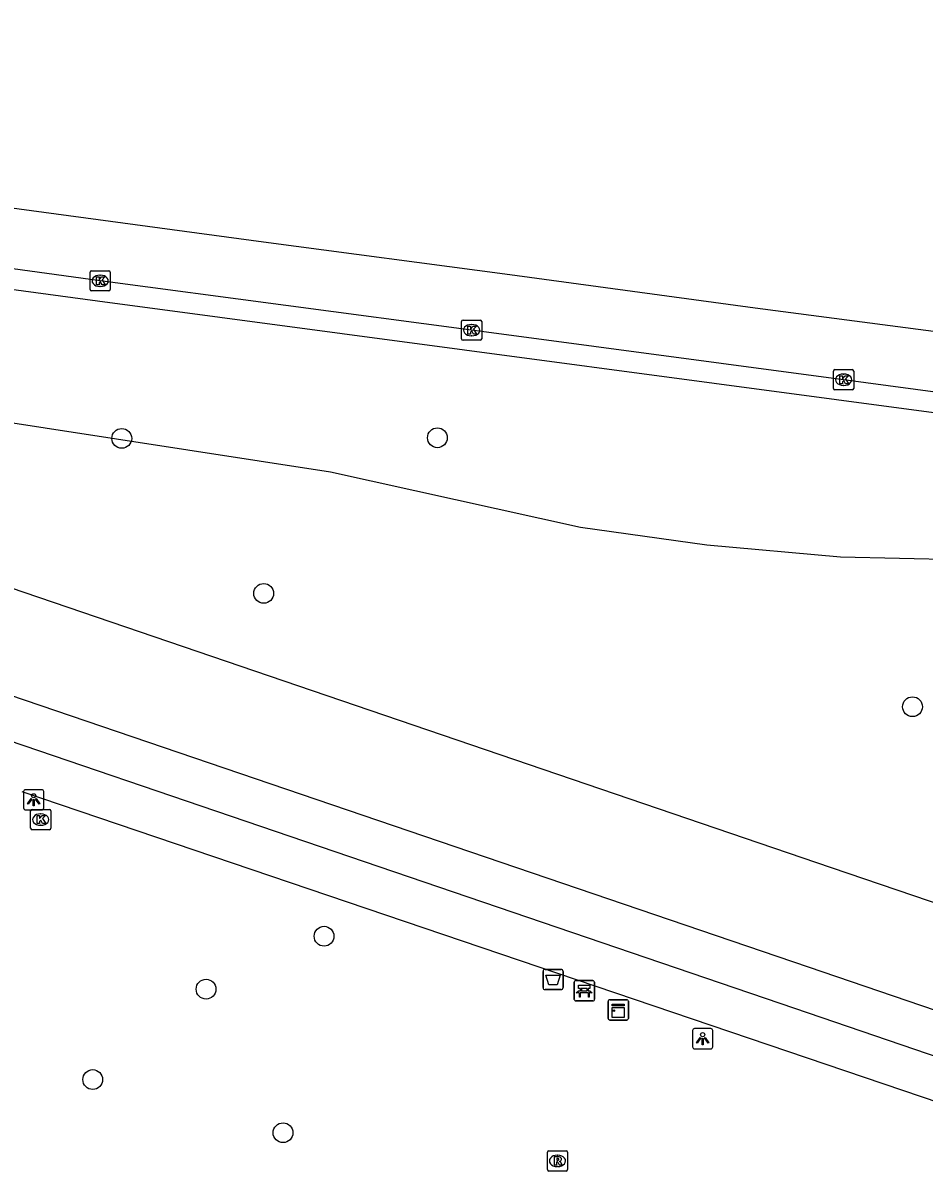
# Model space of a CAD drawing. Extents: x 161258 to 161838, y 380836 to 381727.
# Drawn here: x 161334.9 to 161379.4, y 381667.6 to 381724.3 of the extents above; entities that cross this region are included whole.
import ezdxf

# ---------------------------------------------------------------- set-up
doc = ezdxf.new("R2010")
doc.units = 0
for name, color, linetype in [('IMGEO_Afvalbak', 7, 'Continuous'), ('IMGEO_Bank', 7, 'Continuous'), ('IMGEO_Berm_groen', 7, 'Continuous'), ('IMGEO_Boom', 7, 'Continuous'), ('IMGEO_Kast', 7, 'Continuous'), ('IMGEO_Kolk', 7, 'Continuous'), ('IMGEO_Lichtpunt', 7, 'Continuous'), ('IMGEO_Rijbaan_lokaal_open', 7, 'Continuous'), ('IMGEO_Rijbaan_regionaal_gesloten', 7, 'Continuous'), ('IMGEO_Rioolput', 7, 'Continuous'), ('IMGEO_Voetpad_open', 7, 'Continuous')]:
    doc.layers.add(name, color=color, linetype=linetype)

msp = doc.modelspace()

# ---------------------------------------------------------------- linework, layer by layer
at = {"layer": 'IMGEO_Afvalbak'}
for p, q in [((161360.706, 381677.59), (161361.496, 381677.59)), ((161361.496, 381677.59), (161360.706, 381677.59)), ((161360.606, 381676.69), (161360.606, 381677.49)), ((161360.606, 381677.49), (161360.606, 381676.69)), ((161361.596, 381677.49), (161361.596, 381676.69)), ((161361.596, 381676.69), (161361.596, 381677.49)), ((161361.496, 381676.59), (161360.706, 381676.59)), ((161360.706, 381676.59), (161361.496, 381676.59))]:
    msp.add_line(p, q, dxfattribs=at)
msp.add_lwpolyline([(161360.749, 381677.304), (161361.453, 381677.304), (161361.304, 381676.834), (161360.898, 381676.834), (161360.749, 381677.304)], dxfattribs=at)
for centre, start, end in [((161360.706, 381677.49), 90, 180), ((161360.706, 381677.49), 90, 180), ((161361.496, 381677.49), 0, 90), ((161361.496, 381677.49), 360, 90), ((161360.706, 381676.69), 180, 270), ((161360.706, 381676.69), 180, 270), ((161361.496, 381676.69), 270, 0), ((161361.496, 381676.69), 270, 0)]:
    msp.add_arc(centre, 0.1, start, end, dxfattribs=at)
at = {"layer": 'IMGEO_Bank'}
for p, q in [((161362.147, 381676.111), (161362.147, 381676.952)), ((161362.147, 381676.952), (161362.147, 381676.111)), ((161362.222, 381677.036), (161363.063, 381677.036)), ((161363.063, 381677.036), (161362.222, 381677.036)), ((161363.147, 381676.961), (161363.147, 381676.12)), ((161363.147, 381676.12), (161363.147, 381676.961)), ((161362.844, 381676.434), (161362.451, 381676.434)), ((161362.456, 381676.542), (161362.456, 381676.648)), ((161362.5, 381676.648), (161362.5, 381676.542)), ((161362.788, 381676.654), (161362.506, 381676.654)), ((161362.506, 381676.536), (161362.788, 381676.536)), ((161362.794, 381676.542), (161362.794, 381676.648)), ((161362.838, 381676.648), (161362.838, 381676.542)), ((161363.072, 381676.036), (161362.231, 381676.036)), ((161362.231, 381676.036), (161363.072, 381676.036))]:
    msp.add_line(p, q, dxfattribs=at)
for points in [[(161362.394, 381676.434), (161362.252, 381676.434), (161362.364, 381676.536), (161362.45, 381676.536)], [(161362.45, 381676.654), (161362.364, 381676.654), (161362.364, 381676.815), (161362.927, 381676.815), (161362.927, 381676.654), (161362.844, 381676.654)], [(161362.444, 381676.427), (161362.444, 381676.22), (161362.401, 381676.22), (161362.401, 381676.427)], [(161362.844, 381676.536), (161362.927, 381676.536), (161363.039, 381676.434), (161362.9, 381676.434)], [(161362.894, 381676.427), (161362.894, 381676.22), (161362.85, 381676.22), (161362.85, 381676.427)]]:
    msp.add_lwpolyline(points, dxfattribs=at)
for centre, radius, start, end in [((161362.225, 381676.958), 0.0779, 92.4484, 184.2845), ((161362.225, 381676.958), 0.0779, 92.4484, 184.2845), ((161363.069, 381676.958), 0.0779, 2.4484, 94.2845), ((161363.069, 381676.958), 0.0779, 2.4484, 94.2845), ((161362.394, 381676.427), 0.00671, 2.8957, 87.1043), ((161362.451, 381676.427), 0.00671, 92.8957, 177.1043), ((161362.449, 381676.647), 0.00671, 2.8957, 87.1043), ((161362.449, 381676.543), 0.00671, 272.8957, 357.1043), ((161362.506, 381676.647), 0.00671, 92.8957, 177.1043), ((161362.506, 381676.543), 0.00671, 182.8957, 267.1043), ((161362.788, 381676.647), 0.00671, 2.8957, 87.1043), ((161362.788, 381676.543), 0.00671, 272.8957, 357.1043), ((161362.845, 381676.647), 0.00671, 92.8957, 177.1043), ((161362.845, 381676.543), 0.00671, 182.8957, 267.1043), ((161362.843, 381676.427), 0.00671, 2.8957, 87.1043), ((161362.9, 381676.427), 0.00671, 92.8957, 177.1043), ((161362.225, 381676.114), 0.0779, 182.4484, 274.2845), ((161362.225, 381676.114), 0.0779, 182.4484, 274.2845), ((161363.069, 381676.114), 0.0779, 272.4484, 4.2845), ((161363.069, 381676.114), 0.0779, 272.4484, 4.2845)]:
    msp.add_arc(centre, radius, start, end, dxfattribs=at)
at = {"layer": 'IMGEO_Berm_groen'}
for points in [[(161266.2, 381720.387), (161270.208, 381719.845), (161338.59, 381710.606), (161387.2, 381704.126), (161386.96, 381701.929), (161393.172, 381701.112), (161393.073, 381700.375)], [(161295.591, 381710.053), (161302.129, 381709.465), (161311.935, 381707.75), (161332.472, 381704.88), (161350.111, 381702.164), (161362.451, 381699.429), (161368.695, 381698.551), (161375.302, 381697.96), (161381.143, 381697.835), (161390.776, 381699.021), (161392.132, 381699.449), (161393.073, 381700.375)]]:
    msp.add_lwpolyline(points, dxfattribs=at)
at = {"layer": 'IMGEO_Boom'}
for centre in [(161339.791, 381703.815), (161355.388, 381703.847), (161346.803, 381696.161), (161378.864, 381690.562), (161349.789, 381679.229), (161343.958, 381676.615), (161338.357, 381672.15), (161347.759, 381669.525)]:
    msp.add_circle(centre, 0.489, dxfattribs=at)
at = {"layer": 'IMGEO_Kast'}
for p, q in [((161363.825, 381675.164), (161363.825, 381676.005)), ((161363.825, 381676.005), (161363.825, 381675.164)), ((161363.9, 381676.089), (161364.741, 381676.089)), ((161364.741, 381676.089), (161363.9, 381676.089)), ((161364.825, 381676.014), (161364.825, 381675.173)), ((161364.825, 381675.173), (161364.825, 381676.014)), ((161364.75, 381675.089), (161363.909, 381675.089)), ((161363.909, 381675.089), (161364.75, 381675.089))]:
    msp.add_line(p, q, dxfattribs=at)
for points in [[(161364.02, 381675.879), (161364.62, 381675.879), (161364.62, 381675.794), (161364.02, 381675.794), (161364.02, 381675.879)], [(161364.02, 381675.704), (161364.62, 381675.704), (161364.62, 381675.215), (161364.02, 381675.215), (161364.02, 381675.704)]]:
    msp.add_lwpolyline(points, dxfattribs=at)
msp.add_circle((161364.104, 381675.553), 0.0377, dxfattribs=at)
for centre, start, end in [((161363.903, 381676.011), 92.4484, 184.2845), ((161363.903, 381676.011), 92.4484, 184.2845), ((161364.747, 381676.011), 2.4484, 94.2845), ((161364.747, 381676.011), 2.4484, 94.2845), ((161363.903, 381675.167), 182.4484, 274.2845), ((161363.903, 381675.167), 182.4484, 274.2845), ((161364.747, 381675.167), 272.4484, 4.2845), ((161364.747, 381675.167), 272.4484, 4.2845)]:
    msp.add_arc(centre, 0.0779, start, end, dxfattribs=at)
at = {"layer": 'IMGEO_Kolk'}
for p, q in [((161338.298, 381712.097), (161339.15, 381712.097)), ((161338.223, 381711.171), (161338.223, 381712.023)), ((161338.711, 381711.877), (161338.736, 381711.877)), ((161339.224, 381712.023), (161339.224, 381711.171)), ((161339.15, 381711.097), (161338.298, 381711.097)), ((161338.734, 381711.317), (161338.709, 381711.317)), ((161356.578, 381708.736), (161356.578, 381709.588)), ((161356.653, 381709.662), (161357.505, 381709.662)), ((161357.066, 381709.442), (161357.091, 381709.442)), ((161357.579, 381709.588), (161357.579, 381708.736)), ((161357.089, 381708.882), (161357.064, 381708.882)), ((161357.505, 381708.662), (161356.653, 381708.662)), ((161374.958, 381706.286), (161374.958, 381707.138)), ((161375.033, 381707.212), (161375.885, 381707.212)), ((161375.446, 381706.992), (161375.471, 381706.992)), ((161375.959, 381707.138), (161375.959, 381706.286)), ((161375.469, 381706.432), (161375.444, 381706.432)), ((161375.885, 381706.212), (161375.033, 381706.212)), ((161335.361, 381685.491), (161336.213, 381685.491)), ((161335.286, 381684.565), (161335.286, 381685.417)), ((161335.774, 381685.271), (161335.799, 381685.271)), ((161336.287, 381685.417), (161336.287, 381684.565)), ((161336.213, 381684.491), (161335.361, 381684.491)), ((161335.797, 381684.711), (161335.772, 381684.711))]:
    msp.add_line(p, q, dxfattribs=at)
for points in [[(161338.298, 381712.097), (161339.15, 381712.097)], [(161338.223, 381711.171), (161338.223, 381712.023)], [(161338.544, 381711.797), (161338.667, 381711.797), (161338.667, 381711.646), (161338.797, 381711.797), (161338.961, 381711.797), (161338.815, 381711.646), (161338.968, 381711.397), (161338.816, 381711.397), (161338.731, 381711.561), (161338.667, 381711.494), (161338.667, 381711.397), (161338.544, 381711.397), (161338.544, 381711.797)], [(161339.224, 381712.023), (161339.224, 381711.171)], [(161339.15, 381711.097), (161338.298, 381711.097)], [(161356.578, 381708.736), (161356.578, 381709.588)], [(161356.653, 381709.662), (161357.505, 381709.662)], [(161356.899, 381709.362), (161357.022, 381709.362), (161357.022, 381709.211), (161357.152, 381709.362), (161357.316, 381709.362), (161357.17, 381709.211), (161357.323, 381708.962), (161357.171, 381708.962), (161357.086, 381709.126), (161357.022, 381709.059), (161357.022, 381708.962), (161356.899, 381708.962), (161356.899, 381709.362)], [(161357.579, 381709.588), (161357.579, 381708.736)], [(161357.505, 381708.662), (161356.653, 381708.662)], [(161374.958, 381706.286), (161374.958, 381707.138)], [(161375.033, 381707.212), (161375.885, 381707.212)], [(161375.959, 381707.138), (161375.959, 381706.286)], [(161375.279, 381706.912), (161375.402, 381706.912), (161375.402, 381706.761), (161375.532, 381706.912), (161375.696, 381706.912), (161375.55, 381706.761), (161375.703, 381706.512), (161375.551, 381706.512), (161375.466, 381706.676), (161375.402, 381706.609), (161375.402, 381706.512), (161375.279, 381706.512), (161375.279, 381706.912)], [(161375.885, 381706.212), (161375.033, 381706.212)], [(161335.361, 381685.491), (161336.213, 381685.491)], [(161335.286, 381684.565), (161335.286, 381685.417)], [(161335.607, 381685.191), (161335.73, 381685.191), (161335.73, 381685.04), (161335.86, 381685.191), (161336.024, 381685.191), (161335.878, 381685.04), (161336.031, 381684.791), (161335.879, 381684.791), (161335.794, 381684.955), (161335.73, 381684.888), (161335.73, 381684.791), (161335.607, 381684.791), (161335.607, 381685.191)], [(161336.287, 381685.417), (161336.287, 381684.565)], [(161336.213, 381684.491), (161335.361, 381684.491)]]:
    msp.add_lwpolyline(points, dxfattribs=at)
for centre, start, end in [((161338.3, 381712.021), 91.552, 178.448), ((161338.3, 381712.021), 91.552, 178.448), ((161339.148, 381712.021), 1.552, 88.448), ((161339.148, 381712.021), 1.552, 88.448), ((161338.3, 381711.173), 181.552, 268.448), ((161338.3, 381711.173), 181.552, 268.448), ((161339.148, 381711.173), 271.552, 358.448), ((161339.148, 381711.173), 271.552, 358.448), ((161356.655, 381709.586), 91.552, 178.448), ((161356.655, 381709.586), 91.552, 178.448), ((161357.503, 381709.586), 1.552, 88.448), ((161357.503, 381709.586), 1.552, 88.448), ((161356.655, 381708.738), 181.552, 268.448), ((161356.655, 381708.738), 181.552, 268.448), ((161357.503, 381708.738), 271.552, 358.448), ((161357.503, 381708.738), 271.552, 358.448), ((161375.035, 381707.136), 91.552, 178.448), ((161375.035, 381707.136), 91.552, 178.448), ((161375.883, 381707.136), 1.552, 88.448), ((161375.883, 381707.136), 1.552, 88.448), ((161375.035, 381706.288), 181.552, 268.448), ((161375.035, 381706.288), 181.552, 268.448), ((161375.883, 381706.288), 271.552, 358.448), ((161375.883, 381706.288), 271.552, 358.448), ((161335.363, 381685.415), 91.552, 178.448), ((161335.363, 381685.415), 91.552, 178.448), ((161336.211, 381685.415), 1.552, 88.448), ((161336.211, 381685.415), 1.552, 88.448), ((161335.363, 381684.567), 181.552, 268.448), ((161335.363, 381684.567), 181.552, 268.448), ((161336.211, 381684.567), 271.552, 358.448), ((161336.211, 381684.567), 271.552, 358.448)]:
    msp.add_arc(centre, 0.0765, start, end, dxfattribs=at)
for centre, major_axis, ratio, start_param, end_param in [((161338.71, 381711.597), (-0.387, 0.002), 0.722429, 4.712389, 7.853982), ((161338.735, 381711.597), (-0.39, 0.002), 0.717154, 1.570796, 4.712389), ((161357.065, 381709.162), (-0.387, 0.002), 0.722429, 4.712389, 7.853982), ((161357.09, 381709.162), (-0.39, 0.002), 0.717154, 1.570796, 4.712389), ((161375.445, 381706.712), (-0.387, 0.002), 0.722429, 4.712389, 7.853982), ((161375.47, 381706.712), (-0.39, 0.002), 0.717154, 1.570796, 4.712389), ((161335.773, 381684.991), (-0.387, 0.002), 0.722429, 4.712389, 7.853982), ((161335.798, 381684.991), (-0.39, 0.002), 0.717154, 1.570796, 4.712389)]:
    msp.add_ellipse(centre, major_axis=major_axis, ratio=ratio, start_param=start_param, end_param=end_param, dxfattribs=at)
at = {"layer": 'IMGEO_Lichtpunt'}
for p, q in [((161334.939, 381686.37), (161334.939, 381685.563)), ((161334.939, 381686.37), (161334.939, 381685.563)), ((161335.841, 381686.465), (161335.033, 381686.465)), ((161335.841, 381686.465), (161335.033, 381686.465)), ((161335.935, 381685.563), (161335.935, 381686.37)), ((161335.935, 381685.563), (161335.935, 381686.37)), ((161335.033, 381685.469), (161335.841, 381685.469)), ((161335.033, 381685.469), (161335.841, 381685.469)), ((161367.996, 381674.569), (161367.996, 381673.762)), ((161367.996, 381674.569), (161367.996, 381673.762)), ((161368.898, 381674.664), (161368.09, 381674.664)), ((161368.898, 381674.664), (161368.09, 381674.664)), ((161368.992, 381673.762), (161368.992, 381674.569)), ((161368.992, 381673.762), (161368.992, 381674.569)), ((161368.09, 381673.668), (161368.898, 381673.668)), ((161368.09, 381673.668), (161368.898, 381673.668))]:
    msp.add_line(p, q, dxfattribs=at)
for points in [[(161335.313, 381686.034), (161335.352, 381686.006), (161335.164, 381685.744), (161335.126, 381685.771), (161335.313, 381686.034)], [(161335.525, 381686.006), (161335.563, 381686.033), (161335.75, 381685.771), (161335.711, 381685.743), (161335.525, 381686.006)], [(161335.415, 381685.986), (161335.462, 381685.986), (161335.462, 381685.664), (161335.415, 381685.664), (161335.415, 381685.986)], [(161368.37, 381674.233), (161368.409, 381674.205), (161368.221, 381673.943), (161368.183, 381673.97), (161368.37, 381674.233)], [(161368.472, 381674.185), (161368.519, 381674.185), (161368.519, 381673.863), (161368.472, 381673.863), (161368.472, 381674.185)], [(161368.582, 381674.205), (161368.62, 381674.232), (161368.807, 381673.97), (161368.768, 381673.942), (161368.582, 381674.205)]]:
    msp.add_lwpolyline(points, dxfattribs=at)
for centre in [(161335.438, 381686.168), (161368.495, 381674.367)]:
    msp.add_circle(centre, 0.0994, dxfattribs=at)
for centre, start, end in [((161335.033, 381686.37), 90, 180), ((161335.033, 381686.37), 90, 180), ((161335.841, 381686.37), 0, 90), ((161335.841, 381686.37), 0, 90), ((161335.033, 381685.563), 180, 270), ((161335.033, 381685.563), 180, 270), ((161335.841, 381685.563), 270, 0), ((161335.841, 381685.563), 270, 360), ((161368.09, 381674.569), 90, 180), ((161368.09, 381674.569), 90, 180), ((161368.898, 381674.569), 0, 90), ((161368.898, 381674.569), 0, 90), ((161368.09, 381673.762), 180, 270), ((161368.09, 381673.762), 180, 270), ((161368.898, 381673.762), 270, 0), ((161368.898, 381673.762), 270, 360)]:
    msp.add_arc(centre, 0.0946, start, end, dxfattribs=at)
at = {"layer": 'IMGEO_Rijbaan_lokaal_open'}
for points in [[(161389.444, 381677.652), (161374.865, 381682.606), (161314.334, 381703.238), (161306.736, 381705.782), (161302.011, 381707.375)], [(161387.854, 381672.902), (161387.182, 381673.123), (161384.929, 381673.889), (161373.728, 381677.698), (161306.917, 381700.444), (161298.406, 381703.319)]]:
    msp.add_lwpolyline(points, dxfattribs=at)
at = {"layer": 'IMGEO_Rijbaan_regionaal_gesloten'}
for points in [[(161266.739, 381724.334), (161270.713, 381723.786), (161274.594, 381723.251), (161286.434, 381721.67), (161294.615, 381720.579), (161302.624, 381719.51), (161314.74, 381717.835), (161322.659, 381716.784), (161334.727, 381715.159), (161346.792, 381713.518), (161358.971, 381711.918), (161371.094, 381710.27), (161383.043, 381708.695), (161395.013, 381707.117)], [(161394.6, 381704.143), (161394.577, 381704.146), (161393.852, 381704.243), (161375.459, 381706.713), (161357.08, 381709.164), (161338.725, 381711.598), (161320.382, 381714.114), (161302.023, 381716.576), (161283.652, 381719.058), (161270.337, 381720.851), (161266.337, 381721.39)]]:
    msp.add_lwpolyline(points, dxfattribs=at)
at = {"layer": 'IMGEO_Rioolput'}
for p, q in [((161360.82, 381667.706), (161360.82, 381668.558)), ((161360.895, 381668.632), (161361.747, 381668.632)), ((161361.821, 381668.558), (161361.821, 381667.706)), ((161361.308, 381668.412), (161361.333, 381668.412)), ((161361.747, 381667.632), (161360.895, 381667.632)), ((161361.331, 381667.852), (161361.306, 381667.852))]:
    msp.add_line(p, q, dxfattribs=at)
for points in [[(161360.82, 381667.706), (161360.82, 381668.558)], [(161360.895, 381668.632), (161361.747, 381668.632)], [(161361.821, 381668.558), (161361.821, 381667.706)], [(161361.409, 381668.33), (161361.157, 381668.332), (161361.157, 381667.932)], [(161361.157, 381667.932), (161361.281, 381667.932), (161361.281, 381668.094), (161361.292, 381668.094)], [(161361.335, 381668.251), (161361.281, 381668.251), (161361.281, 381668.17)], [(161361.281, 381668.17), (161361.333, 381668.17)], [(161361.339, 381668.065), (161361.41, 381667.932), (161361.55, 381667.932), (161361.485, 381668.058)], [(161361.747, 381667.632), (161360.895, 381667.632)]]:
    msp.add_lwpolyline(points, dxfattribs=at)
for centre, radius, start, end in [((161360.897, 381668.556), 0.0765, 91.552, 178.448), ((161360.897, 381668.556), 0.0765, 91.552, 178.448), ((161361.745, 381668.556), 0.0765, 1.552, 88.448), ((161361.745, 381668.556), 0.0765, 1.552, 88.448), ((161361.291, 381668.041), 0.0533, 26.0293, 88.6989), ((161361.317, 381668.359), 0.19, 274.7715, 282.9687), ((161361.341, 381668.155), 0.0964, 77.0061, 93.1865), ((161361.355, 381668.212), 0.0378, 276.6634, 79.6772), ((161361.408, 381668.22), 0.109, 350.3612, 89.416), ((161361.406, 381668.22), 0.112, 277.5842, 350.9817), ((161361.39, 381668.005), 0.108, 29.5134, 73.7905), ((161360.897, 381667.708), 0.0765, 181.552, 268.448), ((161360.897, 381667.708), 0.0765, 181.552, 268.448), ((161361.745, 381667.708), 0.0765, 271.552, 358.448), ((161361.745, 381667.708), 0.0765, 271.552, 358.448)]:
    msp.add_arc(centre, radius, start, end, dxfattribs=at)
for centre, major_axis, ratio, start_param, end_param in [((161361.307, 381668.132), (-0.387, 0.002), 0.722429, 4.712389, 7.853982), ((161361.332, 381668.132), (-0.39, 0.002), 0.717154, 1.570796, 4.712389)]:
    msp.add_ellipse(centre, major_axis=major_axis, ratio=ratio, start_param=start_param, end_param=end_param, dxfattribs=at)
at = {"layer": 'IMGEO_Voetpad_open'}
for points in [[(161387.563, 381670.711), (161373.055, 381675.655), (161306.347, 381698.37), (161297.963, 381701.183)], [(161386.886, 381668.72), (161334.877, 381686.353)]]:
    msp.add_lwpolyline(points, dxfattribs=at)

doc.saveas('drawing.dxf')
